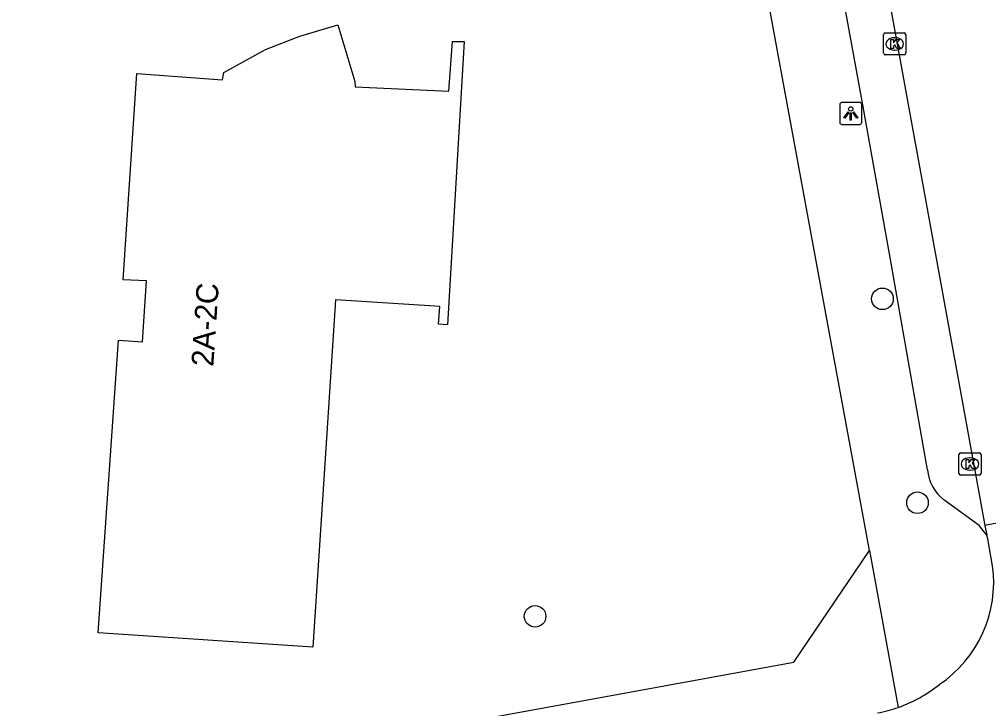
# Model space of a CAD drawing. Extents: x 157793 to 159380, y 380882 to 382313.
# Drawn here: x 158756.57 to 158800.54, y 381458.56 to 381489.81 of the extents above; entities that cross this region are included whole.
import ezdxf

# ---------------------------------------------------------------- set-up
doc = ezdxf.new("R2010")
doc.units = 0
for name, color, linetype in [('IMGEO_Boom', 7, 'Continuous'), ('IMGEO_Kolk', 7, 'Continuous'), ('IMGEO_Lichtpunt', 7, 'Continuous'), ('IMGEO_Pand', 7, 'Continuous'), ('IMGEO_Pand_nummerreeks', 7, 'Continuous'), ('IMGEO_Rijbaan_lokaal_open', 7, 'Continuous'), ('IMGEO_Voetpad_open', 7, 'Continuous')]:
    doc.layers.add(name, color=color, linetype=linetype)

msp = doc.modelspace()

# ---------------------------------------------------------------- linework, layer by layer
at = {"layer": 'IMGEO_Boom'}
for centre in [(158795.719, 381477.136), (158797.307, 381467.892), (158779.961, 381462.742)]:
    msp.add_circle(centre, 0.489, dxfattribs=at)
at = {"layer": 'IMGEO_Kolk'}
for p, q in [((158795.774, 381488.268), (158795.774, 381489.12)), ((158795.849, 381489.194), (158796.701, 381489.194)), ((158796.775, 381489.12), (158796.775, 381488.268)), ((158796.262, 381488.974), (158796.287, 381488.974)), ((158796.285, 381488.414), (158796.26, 381488.414)), ((158796.701, 381488.194), (158795.849, 381488.194)), ((158799.19, 381469.222), (158799.19, 381470.074)), ((158799.265, 381470.148), (158800.117, 381470.148)), ((158799.678, 381469.928), (158799.703, 381469.928)), ((158800.191, 381470.074), (158800.191, 381469.222)), ((158799.701, 381469.368), (158799.676, 381469.368)), ((158800.117, 381469.148), (158799.265, 381469.148))]:
    msp.add_line(p, q, dxfattribs=at)
for points in [[(158795.774, 381488.268), (158795.774, 381489.12)], [(158795.849, 381489.194), (158796.701, 381489.194)], [(158796.775, 381489.12), (158796.775, 381488.268)], [(158796.095, 381488.894), (158796.218, 381488.894), (158796.218, 381488.743), (158796.348, 381488.894), (158796.512, 381488.894), (158796.366, 381488.743), (158796.519, 381488.494), (158796.367, 381488.494), (158796.282, 381488.658), (158796.218, 381488.591), (158796.218, 381488.494), (158796.095, 381488.494), (158796.095, 381488.894)], [(158796.701, 381488.194), (158795.849, 381488.194)], [(158799.19, 381469.222), (158799.19, 381470.074)], [(158799.265, 381470.148), (158800.117, 381470.148)], [(158799.511, 381469.848), (158799.634, 381469.848), (158799.634, 381469.697), (158799.764, 381469.848), (158799.928, 381469.848), (158799.782, 381469.697), (158799.935, 381469.448), (158799.783, 381469.448), (158799.698, 381469.612), (158799.634, 381469.545), (158799.634, 381469.448), (158799.511, 381469.448), (158799.511, 381469.848)], [(158800.191, 381470.074), (158800.191, 381469.222)], [(158800.117, 381469.148), (158799.265, 381469.148)]]:
    msp.add_lwpolyline(points, dxfattribs=at)
for centre, start, end in [((158795.851, 381489.118), 91.552, 178.448), ((158795.851, 381489.118), 91.552, 178.448), ((158796.699, 381489.118), 1.552, 88.448), ((158796.699, 381489.118), 1.552, 88.448), ((158795.851, 381488.27), 181.552, 268.448), ((158795.851, 381488.27), 181.552, 268.448), ((158796.699, 381488.27), 271.552, 358.448), ((158796.699, 381488.27), 271.552, 358.448), ((158799.267, 381470.072), 91.552, 178.448), ((158799.267, 381470.072), 91.552, 178.448), ((158800.115, 381470.072), 1.552, 88.448), ((158800.115, 381470.072), 1.552, 88.448), ((158799.267, 381469.224), 181.552, 268.448), ((158799.267, 381469.224), 181.552, 268.448), ((158800.115, 381469.224), 271.552, 358.448), ((158800.115, 381469.224), 271.552, 358.448)]:
    msp.add_arc(centre, 0.0765, start, end, dxfattribs=at)
for centre, major_axis, ratio, start_param, end_param in [((158796.261, 381488.694), (-0.387, 0.002), 0.722429, 4.712389, 7.853982), ((158796.286, 381488.694), (-0.39, 0.002), 0.717154, 1.570796, 4.712389), ((158799.677, 381469.648), (-0.387, 0.002), 0.722429, 4.712389, 7.853982), ((158799.702, 381469.648), (-0.39, 0.002), 0.717154, 1.570796, 4.712389)]:
    msp.add_ellipse(centre, major_axis=major_axis, ratio=ratio, start_param=start_param, end_param=end_param, dxfattribs=at)
at = {"layer": 'IMGEO_Lichtpunt'}
for p, q in [((158794.686, 381486.043), (158793.878, 381486.043)), ((158794.686, 381486.043), (158793.878, 381486.043)), ((158793.784, 381485.948), (158793.784, 381485.141)), ((158793.784, 381485.948), (158793.784, 381485.141)), ((158794.78, 381485.141), (158794.78, 381485.948)), ((158794.78, 381485.141), (158794.78, 381485.948)), ((158793.878, 381485.047), (158794.686, 381485.047)), ((158793.878, 381485.047), (158794.686, 381485.047))]:
    msp.add_line(p, q, dxfattribs=at)
for points in [[(158794.158, 381485.612), (158794.197, 381485.584), (158794.009, 381485.322), (158793.971, 381485.349), (158794.158, 381485.612)], [(158794.37, 381485.584), (158794.408, 381485.611), (158794.595, 381485.349), (158794.556, 381485.321), (158794.37, 381485.584)], [(158794.26, 381485.564), (158794.307, 381485.564), (158794.307, 381485.242), (158794.26, 381485.242), (158794.26, 381485.564)]]:
    msp.add_lwpolyline(points, dxfattribs=at)
msp.add_circle((158794.283, 381485.746), 0.0994, dxfattribs=at)
for centre, start, end in [((158793.878, 381485.948), 90, 180), ((158793.878, 381485.948), 90, 180), ((158794.686, 381485.948), 0, 90), ((158794.686, 381485.948), 0, 90), ((158793.878, 381485.141), 180, 270), ((158793.878, 381485.141), 180, 270), ((158794.686, 381485.141), 270, 0), ((158794.686, 381485.141), 270, 360)]:
    msp.add_arc(centre, 0.0946, start, end, dxfattribs=at)
at = {"layer": 'IMGEO_Pand'}
msp.add_lwpolyline([(158761.898, 381487.347), (158765.787, 381487.064), (158765.835, 381487.403), (158767.738, 381488.439), (158769.284, 381489.046), (158771.007, 381489.557), (158771.79, 381486.993), (158771.799, 381486.743), (158776.043, 381486.547), (158776.214, 381488.801), (158776.744, 381488.798), (158775.986, 381475.965), (158775.586, 381475.991), (158775.638, 381476.789), (158775.409, 381476.804), (158770.908, 381477.098), (158770.421, 381469.654), (158769.878, 381461.351), (158760.147, 381461.987), (158761.068, 381475.261), (158762.153, 381475.18), (158762.339, 381477.95), (158761.282, 381478.002), (158761.898, 381487.347)], dxfattribs=at)
at = {"layer": 'IMGEO_Rijbaan_lokaal_open'}
for points in [[(158786.917, 381540.658), (158800.364, 381466.865)], [(158805.281, 381467.806), (158800.364, 381466.865)], [(158800.364, 381466.865), (158800.461, 381466.429)], [(158800.713, 381465.037), (158800.501, 381466.252), (158800.461, 381466.429)]]:
    msp.add_lwpolyline(points, dxfattribs=at)
for centre, radius, start, end in [((158795.181, 381464.279), 5.584, 303.8993, 7.8017), ((158794.269, 381464.724), 6.483, 289.5331, 308.3981), ((158794.3, 381464.606), 6.36, 280.842, 289.627)]:
    msp.add_arc(centre, radius, start, end, dxfattribs=at)
at = {"layer": 'IMGEO_Voetpad_open'}
for points in [[(158797.77, 381469.387), (158796.04, 381479.18), (158794.799, 381486.106), (158785.407, 381537.407)], [(158795.126, 381465.732), (158786.573, 381512.183)], [(158800.461, 381466.429), (158800.109, 381466.86), (158798.505, 381468.027)], [(158746.063, 381451.462), (158754.568, 381453.983), (158758.527, 381454.561), (158767.266, 381456.2), (158791.695, 381460.66), (158795.126, 381465.732)], [(158795.126, 381465.732), (158796.436, 381458.615)]]:
    msp.add_lwpolyline(points, dxfattribs=at)
msp.add_arc((158799.621, 381469.509), 1.855, 183.7678, 233.0094, dxfattribs=at)

# ---------------------------------------------------------------- texts
at = {"layer": 'IMGEO_Pand_nummerreeks'}
msp.add_text('2A-2C', height=1, rotation=86.1585, dxfattribs=at).set_placement((158765.364, 381474.046))

doc.saveas('drawing.dxf')
